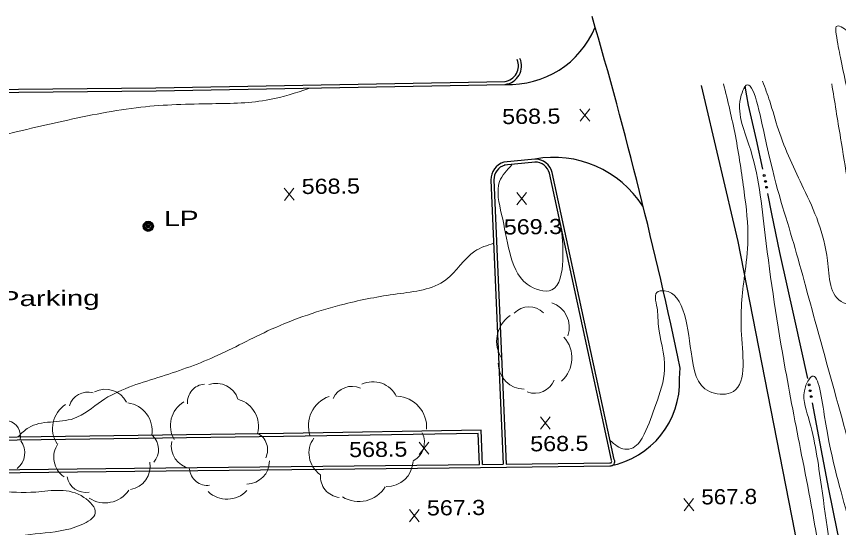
# Model space of a CAD drawing. Extents: x 2361708 to 2370558, y 6977955 to 6991887.
# Drawn here: x 2365935.4 to 2366196.1, y 6987514.9 to 6987676.9 of the extents above; entities that cross this region are included whole.
import ezdxf

# ---------------------------------------------------------------- set-up
doc = ezdxf.new("R2010")
doc.units = 0
doc.header["$LTSCALE"] = 1.9
for name, color, linetype, lineweight in [('2', 7, 'Continuous', 25), ('20', 7, 'Continuous', 25), ('25', 7, 'Continuous', 25), ('29', 7, 'Continuous', 13), ('31', 7, 'Continuous', 13), ('35', 7, 'Continuous', 13)]:
    doc.layers.add(name, color=color, linetype=linetype, lineweight=lineweight)

msp = doc.modelspace()

# ---------------------------------------------------------------- linework, layer by layer
at = {"layer": '2'}
for p, q in [((2366099.781, 6987631.666), (2366089.99, 6987630.673)), ((2366099.88, 6987630.707), (2366090.09, 6987629.714)), ((2366125.009, 6987536.442), (2366105.342, 6987627.399)), ((2366085.864, 6987625.034), (2366089.772, 6987534.957)), ((2366086.823, 6987625.072), (2366090.732, 6987534.975)), ((2366145.705, 6987562.13), (2366145.924, 6987565.463)), ((2366083.212, 6987534.874), (2366089.772, 6987534.957)), ((2366090.732, 6987534.975), (2366123.609, 6987535.418))]:
    msp.add_line(p, q, dxfattribs=at)
for points in [[(2365769.432, 6987651.953), (2365859.836, 6987653.073), (2365979.641, 6987654.244), (2366090.366, 6987656.298)], [(2365769.441, 6987650.993), (2365859.845, 6987652.113), (2365979.65, 6987653.284), (2366090.386, 6987655.338)], [(2366244.425, 6987180.261), (2366225.79, 6987276.309), (2366206.475, 6987382.87), (2366182.258, 6987513.746), (2366164.234, 6987605.519), (2366152.702, 6987655.001)], [(2366124.071, 6987536.243), (2366121.1, 6987549.966), (2366104.404, 6987627.2)], [(2366083.212, 6987534.874), (2366082.769, 6987545.71), (2366020.075, 6987544.703), (2365927.793, 6987543.455), (2365853.965, 6987542.883), (2365789.048, 6987542.164)], [(2366082.252, 6987534.855), (2366081.848, 6987544.731), (2366020.095, 6987543.743), (2365927.802, 6987542.495), (2365853.974, 6987541.923), (2365789.357, 6987541.217)], [(2365792.267, 6987530.774), (2365863.754, 6987531.465), (2365972.877, 6987532.744), (2366082.591, 6987533.898), (2366123.618, 6987534.458)], [(2365792.368, 6987531.735), (2365863.744, 6987532.425), (2365972.868, 6987533.704), (2366082.252, 6987534.855)]]:
    msp.add_lwpolyline(points, dxfattribs=at)
for centre, radius, start, end in [((2364646.869, 6987248.617), 1532.178, 11.93443, 16.23042), ((2366091.781, 6987684.654), 29.349, 267.27385, 337.55904), ((2366089.68, 6987661.191), 4.936, 276.87456, 23.72288), ((2366089.68, 6987661.191), 5.896, 276.87456, 23.72288), ((2366091.582, 6987625.179), 5.72, 106.15468, 181.45366), ((2366105.767, 6987598.552), 33.651, 32.75359, 100.24584), ((2366099.864, 6987626.017), 5.65, 14.16247, 90.8342), ((2366099.864, 6987626.017), 4.69, 14.16247, 90.8342), ((2366091.582, 6987625.179), 4.76, 106.15468, 181.45366), ((2366118.57, 6987561.138), 27.153, 280.71276, 2.09299), ((2366123.787, 6987535.819), 1.371, 262.90912, 27.01408), ((2366123.787, 6987535.819), 0.411, 262.90912, 27.01408)]:
    msp.add_arc(centre, radius, start, end, dxfattribs=at)
at = {"layer": '20'}
for radius in [1.6, 1.3, 1, 0.539, 0.192]:
    msp.add_circle((2365977.198, 6987610.369), radius, dxfattribs=at)
at = {"layer": '25'}
for points in [[(2366172.135, 6987628.455), (2366170.067, 6987637.726), (2366167.572, 6987648.792), (2366167.034, 6987651.757), (2366166.495, 6987654.732)], [(2366186.348, 6987562.127), (2366182.125, 6987581.248), (2366177.488, 6987602.035), (2366175.01, 6987614.341), (2366173.719, 6987620.78)], [(2366199.292, 6987495.537), (2366198.388, 6987501.169), (2366195.705, 6987514.124), (2366193.012, 6987527.069), (2366189.892, 6987543.76), (2366187.861, 6987554.431)]]:
    msp.add_lwpolyline(points, dxfattribs=at)
for centre in [(2366172.566, 6987626.49), (2366172.945, 6987624.607), (2366173.323, 6987622.725), (2366186.768, 6987560.156), (2366187.128, 6987558.27), (2366187.487, 6987556.384)]:
    msp.add_circle(centre, 0.3, dxfattribs=at)
at = {"layer": '29'}
for centre, radius, start, end in [((2366102.473, 6987578.362), 8.239, 340.97864, 70.97864), ((2366097.955, 6987578.245), 6.584, 45.86616, 135.86616), ((2366097.561, 6987573.914), 9.882, 124.57022, 214.57022), ((2366101.662, 6987568.674), 9.882, 311.77963, 41.77963), ((2366096.432, 6987566.991), 8.239, 179.95934, 269.95934), ((2365995.413, 6987554.564), 5.796, 94.20901, 184.20901), ((2365998.742, 6987553.309), 7.253, 18.45439, 108.45439), ((2366048.487, 6987552.888), 8.215, 25.58805, 115.58805), ((2366099.767, 6987564.021), 6.584, 248.93403, 338.93403), ((2365957.96, 6987551.779), 6.032, 73.33436, 163.33436), ((2365963.603, 6987551.18), 7.547, 27.08887, 117.08887), ((2366041.812, 6987553.083), 6.565, 65.60809, 155.60809), ((2366003.434, 6987547.099), 8.699, 344.14999, 74.14999), ((2366037.83, 6987547.188), 9.853, 109.56959, 199.56959), ((2366055.643, 6987546.679), 9.853, 356.48967, 86.48967), ((2365955.891, 6987546.326), 9.053, 122.9528, 212.9528), ((2365969.4, 6987545.474), 9.053, 351.79038, 81.79038), ((2365992.908, 6987547.231), 8.699, 120.95642, 210.95642), ((2365931.658, 6987543.825), 5.022, 346.51186, 76.51186), ((2366009.241, 6987539.569), 5.796, 334.02329, 64.02329), ((2366058.225, 6987541.883), 6.565, 297.01908, 27.01908), ((2365931.751, 6987538.572), 6.285, 307.34742, 37.34742), ((2365974.415, 6987539.636), 6.032, 318.15962, 48.15962), ((2365991.756, 6987540.764), 7.253, 169.01544, 259.01544), ((2366036.38, 6987538.456), 8.215, 144.54359, 234.54359), ((2365954.762, 6987537.177), 7.547, 145.51048, 235.51048), ((2365970.284, 6987534.386), 7.547, 279.38221, 9.38221), ((2366008.343, 6987535.907), 7.253, 271.11378, 1.11378), ((2366052.947, 6987536.161), 8.215, 267.86773, 357.86773), ((2365996.023, 6987534.049), 5.796, 186.2277, 276.2277), ((2366038.391, 6987531.006), 6.565, 174.14417, 264.14418), ((2365957.381, 6987532.056), 6.032, 190.17468, 280.17468), ((2365963.483, 6987531.773), 9.053, 236.25785, 326.25785), ((2366002.183, 6987532.601), 8.699, 226.45212, 316.45212), ((2366043.984, 6987533.008), 9.853, 238.31219, 328.31219)]:
    msp.add_arc(centre, radius, start, end, dxfattribs=at)
at = {"layer": '31'}
for p, q in [((2366117.238, 6987643.683), (2366114.121, 6987647.534)), ((2366114.158, 6987643.654), (2366117.201, 6987647.563)), ((2366023.432, 6987618.619), (2366020.315, 6987622.47)), ((2366020.352, 6987618.589), (2366023.395, 6987622.499)), ((2366097.178, 6987617.241), (2366094.062, 6987621.091)), ((2366094.099, 6987617.211), (2366097.142, 6987621.121)), ((2366104.666, 6987546.109), (2366101.549, 6987549.959)), ((2366101.586, 6987546.079), (2366104.629, 6987549.989)), ((2366066.19, 6987538.112), (2366063.074, 6987541.963)), ((2366063.111, 6987538.083), (2366066.153, 6987541.992)), ((2366150.194, 6987520.251), (2366147.077, 6987524.101)), ((2366147.114, 6987520.222), (2366150.158, 6987524.131)), ((2366063.143, 6987516.752), (2366060.027, 6987520.603)), ((2366060.063, 6987516.723), (2366063.106, 6987520.632))]:
    msp.add_line(p, q, dxfattribs=at)
at = {"layer": '35'}
for points in [[(2366380.911, 6986785.251), (2366382.268, 6986813.966), (2366386.258, 6986864.446), (2366388.083, 6986917.526), (2366386.465, 6986969.843), (2366379.229, 6987018.737), (2366369.571, 6987062.657), (2366359.499, 6987118.434), (2366346.515, 6987163.982), (2366332.996, 6987216.326), (2366322.272, 6987255.606), (2366306.828, 6987311.562), (2366294.337, 6987352.575), (2366279.272, 6987408.674), (2366266.557, 6987447.065), (2366255.8, 6987497.105), (2366243.505, 6987538.57), (2366229.92, 6987570.512), (2366220.701, 6987604.986), (2366213.335, 6987636.027), (2366209.054, 6987648.728), (2366203.114, 6987665.562), (2366199.061, 6987672.143), (2366195.396, 6987673.659), (2366195.379, 6987671.298), (2366196.729, 6987663.871), (2366200.485, 6987645.436), (2366204.141, 6987621.679), (2366208.485, 6987591.929), (2366212.795, 6987565.689), (2366219.387, 6987528.72), (2366222.005, 6987515.324), (2366226.955, 6987480.62), (2366230.794, 6987448.235), (2366225.64, 6987440.165), (2366221.723, 6987442.998), (2366219.635, 6987452.238), (2366213.475, 6987477.461), (2366207.959, 6987504.27), (2366198.991, 6987542.896), (2366189.212, 6987578.425), (2366181.456, 6987606.433), (2366172.602, 6987639.37), (2366166.417, 6987654.552), (2366165.282, 6987651.931), (2366167.702, 6987636.203), (2366172.874, 6987607.571), (2366179.239, 6987565.129), (2366184.776, 6987536.041), (2366190.372, 6987503.913), (2366193.368, 6987474.91), (2366195.333, 6987451.277), (2366193.344, 6987436.518), (2366187.295, 6987420.579), (2366179.405, 6987404.803), (2366172.549, 6987391.747), (2366170.736, 6987368.889), (2366168.132, 6987351.434), (2366167.618, 6987340.368), (2366167.813, 6987321.889), (2366167.884, 6987307.079), (2366167.184, 6987302.912)], [(2366028.105, 6987654.005), (2366015.668, 6987650.507), (2365997.479, 6987649.214), (2365974.859, 6987648.108), (2365950.199, 6987643.703), (2365927.221, 6987638.204), (2365904.694, 6987631.47), (2365884.489, 6987625.537), (2365864.295, 6987621.674), (2365846.934, 6987614.389), (2365833.074, 6987604.827), (2365816.026, 6987599.294), (2365800.568, 6987597.957), (2365782.753, 6987596.257), (2365773.556, 6987595.919)], [(2366159.637, 6987655.558), (2366163.405, 6987639.002), (2366166.195, 6987621.178), (2366167.387, 6987606.179), (2366166.315, 6987594.858), (2366165.354, 6987576.038), (2366161.839, 6987557.573), (2366155.165, 6987557.99), (2366149.345, 6987570.575), (2366139.591, 6987589.863), (2366138.913, 6987589.717), (2366138.552, 6987584.513), (2366138.939, 6987579.527), (2366140.959, 6987564.925), (2366138.193, 6987553.918), (2366134.473, 6987544.452), (2366130.954, 6987540.199), (2366128.298, 6987539.723), (2366123.731, 6987542.52)], [(2366193.979, 6987655.524), (2366196.772, 6987638.33), (2366200.302, 6987611.132), (2366201.489, 6987595.643), (2366201.135, 6987585.589), (2366197.729, 6987586.137), (2366192.622, 6987599.548), (2366185.024, 6987622.387), (2366177.067, 6987640.953), (2366174.301, 6987649.967), (2366172.05, 6987656.315)], [(2366108.226, 6987609.136), (2366108.678, 6987599.52), (2366105.136, 6987590.206), (2366097.389, 6987592.012), (2366091.853, 6987602.089), (2366089.257, 6987614.146), (2366088.638, 6987624.57), (2366092.508, 6987629.877)], [(2366086.775, 6987605.011), (2366080.758, 6987602.454), (2366071.594, 6987593.396), (2366056.126, 6987588.939), (2366039.416, 6987585.73), (2366016.201, 6987577.718), (2365998.123, 6987568.976), (2365980.274, 6987562.436), (2365962.345, 6987554.995), (2365953.587, 6987549.461), (2365939.164, 6987546.534), (2365935.931, 6987543.702)], [(2366258.894, 6987285.504), (2366260.606, 6987266.37), (2366255.954, 6987265.575), (2366253.062, 6987270.948), (2366248.738, 6987282.938), (2366243.3, 6987302.647), (2366236.224, 6987332.651), (2366229.078, 6987369.014), (2366222.316, 6987407.042), (2366216.252, 6987436.805), (2366211.571, 6987458.952), (2366205.396, 6987487.745), (2366199.191, 6987517.667), (2366191.607, 6987550.626), (2366187.363, 6987562.567), (2366185.622, 6987559.54), (2366186.575, 6987549.789), (2366190.693, 6987527.907), (2366195.61, 6987493.682), (2366199.336, 6987463.636), (2366203.735, 6987431.096), (2366210.479, 6987389.738), (2366214.923, 6987357.849), (2366219.825, 6987321.904), (2366221.439, 6987308.959), (2366223.689, 6987281.609), (2366222.168, 6987257.583), (2366218.679, 6987237.429), (2366210.981, 6987220.415), (2366204.616, 6987209.314), (2366196.654, 6987200.058), (2366194.487, 6987188.217), (2366193.217, 6987189.274), (2366192.011, 6987194.153), (2366189.229, 6987205.837), (2366185.343, 6987223.251), (2366182.12, 6987237.141), (2366178.568, 6987252.088), (2366175.636, 6987263.88), (2366173.678, 6987269.922)], [(2365864.172, 6987531.599), (2365876.457, 6987530.086), (2365895.768, 6987530.09), (2365917.097, 6987528.252), (2365941.498, 6987526.165), (2365956.785, 6987524.47), (2365960.392, 6987519.504), (2365955.908, 6987515.771), (2365942.922, 6987513.068), (2365916.805, 6987509.499), (2365894.602, 6987507.638), (2365869.984, 6987505.183), (2365855.65, 6987502.416), (2365847.032, 6987501.104)]]:
    msp.add_spline(points, degree=3, dxfattribs=at)

# ---------------------------------------------------------------- texts
at = {"layer": '2', "width": 1.45}
msp.add_text('Paved Parking', height=4.8, rotation=0.545, dxfattribs=at).set_placement((2365901.218, 6987584.744))
at = {"layer": '20', "width": 1.4}
msp.add_text('  LP', height=4.8, rotation=0.545, dxfattribs=at).set_placement((2365977.198, 6987610.368))
at = {"layer": '31'}
for s, width, p in [('568.5', 1.15, (2366089.456, 6987642.739)), ('568.5', 1.15, (2366025.873, 6987620.583)), ('569.3', 1.15, (2366089.979, 6987607.752)), ('568.5', 1.15, (2366040.918, 6987537.201)), ('568.5', 1.15, (2366098.353, 6987539.038)), ('567.8', 1.1, (2366152.636, 6987522.214)), ('567.3', 1.15, (2366065.585, 6987518.716))]:
    msp.add_text(s, height=4.8, rotation=0.545, dxfattribs=dict(at, width=width)).set_placement(p)

doc.saveas('drawing.dxf')
